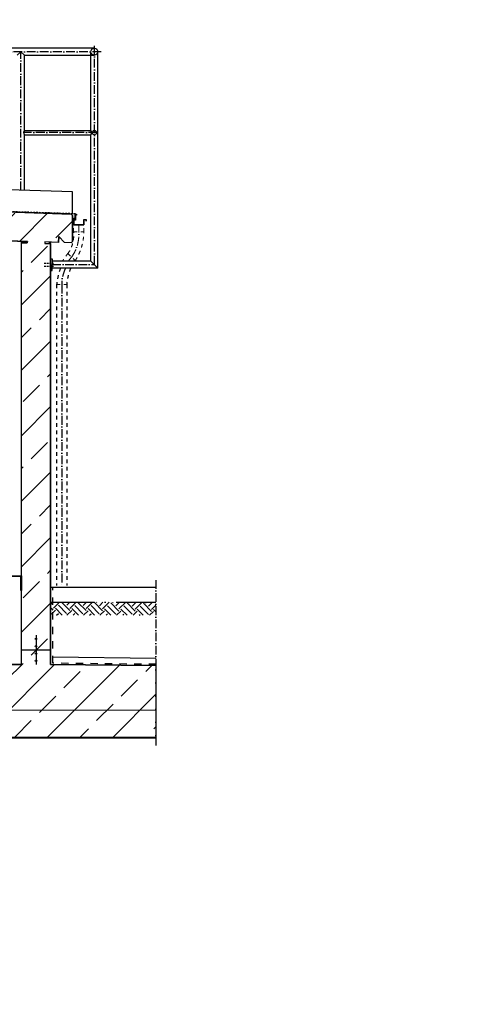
# Model space of a CAD drawing. Header units: millimetres. Extents: x 4747 to 1198744, y 17680 to 73179.
# Tile 283 of 377: x 79819 to 82847, y 49084 to 55838. Entities that reach past the tile are written whole.
import ezdxf

# ---------------------------------------------------------------- set-up
doc = ezdxf.new("R2010")
doc.units = ezdxf.units.MM
doc.linetypes.add('ACAD_ISO10W100', pattern=[18, 12, -3, 0, -3])
doc.linetypes.add('JIS_02_1.0', pattern=[2, 1, -1])
doc.layers.add('Beschriftung', color=7, linetype='Continuous', lineweight=9)
doc.layers.add('Verz. Bandstahl 30x3_5mm im Beton', color=5, linetype='GRENZE1', lineweight=18)
doc.styles.add('LBB3.5M1000', font='isocp.shx', dxfattribs={"height": 3.5})
doc.linetypes.add('GRENZE1', pattern='A,6.35,-2.54,[133,ltypeshp.shx,S=2.54,R=0,X=-2.54,Y=0],-2.54,25.4', length=36.83)
pattern_1 = [(45, (211612.65, 89465.16), (-224.5064, 224.5064), []), (45, (211837.15, 89465.16), (-224.5064, 224.5064), [158.75, -79.375])]

msp = doc.modelspace()

# ---------------------------------------------------------------- hatches: boundary and pattern name
h = msp.add_hatch()
h.set_pattern_fill('ANSI33', color=256, scale=50, style=0)
h.set_pattern_definition([(45, (77427.53, 48335.6), (-224.506, 224.506), []), (45, (77652.04, 48335.6), (-224.506, 224.506), [158.75, -79.375])])
h.paths.add_polyline_path([(75683.0826, 54462.09841), (75683.0826, 54791.95736), (75693.07807, 54801.95283), (75872.89092, 54796.15184), (75883.0826, 54785.96016), (75883.0826, 54655.745), (75893.41597, 54645.41163), (77770.6074, 54584.85099), (77770.6074, 54710.98465), (77790.6074, 54730.98465), (77910.6074, 54730.98465), (77930.6074, 54710.98465), (77930.6074, 54379.58512), (75990.95064, 54442.16099), (75990.6282, 54432.16619), (76030.6074, 54430.8764), (76030.6074, 51415.38512), (79830.6074, 51415.38512), (79830.6074, 54308.28344), (79870.58773, 54306.99362), (79870.91018, 54316.98842), (78930.6074, 54347.32382), (78930.6074, 54710.98465), (78950.6074, 54730.98465), (79070.6074, 54730.98465), (79090.6074, 54710.98465), (79090.6074, 54542.26606), (80171.17429, 54504.40712), (80180.84664, 54494.08988), (80180.84664, 54316.99467), (80170.5294, 54307.32231), (80125.5528, 54308.77332), (80086.86338, 54350.0423), (80085.5736, 54310.0631), (79990.95064, 54313.11576), (79990.6282, 54303.12096), (80030.6074, 54301.83118), (80030.6074, 51415.38512), (80753.34528, 51407.24924), (80753.34528, 50915.38512), (74960.27248, 50915.38512), (74960.27248, 51405.58773), (75830.6074, 51415.38512), (75830.6074, 54437.32867), (75870.26415, 54436.04929), (75870.5866, 54446.04409), (75777.71076, 54449.04038), (75779.00054, 54489.01958), (75737.73156, 54450.33016), (75692.75496, 54451.78117)])
h = msp.add_hatch(color=256)
h.dxf.hatch_style = 1
h.paths.add_polyline_path([(79840.92464, 54317.95579), (79830.6074, 54318.28864), (79830.6074, 54308.28344), (79840.6022, 54307.96099)])
h = msp.add_hatch(color=256)
h.dxf.hatch_style = 1
h.paths.add_polyline_path([(80030.6074, 54311.83638), (80020.6126, 54312.15883), (80020.29015, 54302.16403), (80030.6074, 54301.83118)])
h = msp.add_hatch()
h.set_pattern_fill('EARTH', color=253, scale=12.5, angle=44.35504661, style=0)
h.set_pattern_definition([(44.35505, (117728.6, 48233.28), (1.26356, 112.24609), [79.375, -79.375]), (44.35505, (117707.79, 48254.565), (1.26356, 112.24609), [79.375, -79.375]), (44.35505, (117686.98, 48275.85), (1.26356, 112.24609), [79.375, -79.375]), (134.35505, (117687.14, 48289.88), (-112.24609, 1.26356), [79.375, -79.375]), (134.35505, (117708.42, 48310.69), (-112.24609, 1.26356), [79.375, -79.375]), (134.35505, (117729.705, 48331.5), (-112.24609, 1.26356), [79.375, -79.375])])
h.paths.add_polyline_path([(80753.34528, 51842.05174), (80753.34528, 51752.45834), (80036.02259, 51752.45834), (80036.02259, 51842.05174)])
h = msp.add_hatch()
h.set_pattern_fill('ANSI33', color=256, scale=50, style=0)
h.set_pattern_definition(pattern_1)
h.paths.add_polyline_path([(79935.6074, 51590.55806, -1), (79925.6074, 51590.55806, -1)], flags=17)
h = msp.add_hatch()
h.set_pattern_fill('ANSI33', color=256, scale=50, style=0)
h.set_pattern_definition([(45, (211612.65, 89515.16), (-224.5064, 224.5064), []), (45, (211837.15, 89515.16), (-224.5064, 224.5064), [158.75, -79.375])])
h.paths.add_polyline_path([(79935.6074, 51590.55806, -1), (79925.6074, 51590.55806, -1)], flags=17)
h = msp.add_hatch()
h.set_pattern_fill('ANSI33', color=256, scale=50, style=0)
h.set_pattern_definition(pattern_1)
h.paths.add_polyline_path([(79935.6074, 51540.55806, -1), (79925.6074, 51540.55806, -1)], flags=17)
h = msp.add_hatch()
h.set_pattern_fill('ANSI33', color=256, scale=50, style=0)
h.set_pattern_definition([(45, (211612.65, 89414.82), (-224.5064, 224.5064), []), (45, (211837.15, 89414.82), (-224.5064, 224.5064), [158.75, -79.375])])
h.paths.add_polyline_path([(79935.6074, 51490.21219, -1), (79925.6074, 51490.21219, -1)], flags=17)
h = msp.add_hatch()
h.set_pattern_fill('ANSI33', color=256, scale=50, style=0)
h.set_pattern_definition([(45, (211612.65, 89364.82), (-224.5064, 224.5064), []), (45, (211837.15, 89364.82), (-224.5064, 224.5064), [158.75, -79.375])])
h.paths.add_polyline_path([(79935.6074, 51440.21219, -1), (79925.6074, 51440.21219, -1)], flags=17)

# ---------------------------------------------------------------- linework, layer by layer
at = {"linetype": 'ACAD_ISO10W100', "ltscale": 5}
for p, q in [((80330.84664, 54157.46678), (80330.84664, 55669.10042)), ((80376.91179, 55618.0355), (77340.59681, 55618.0355)), ((79826.34816, 54668.60814), (79826.34816, 55618.0355)), ((80350.7082, 55063.0355), (79845.31445, 55063.0355)), ((80040.6074, 54157.46678), (80330.84664, 54157.46678)), ((80753.34528, 51994.38512), (80753.34528, 50860.38512))]:
    msp.add_line(p, q, dxfattribs=at)
for p, q in [((80330.84664, 55642.1855), (79437.6574, 55642.1855)), ((79826.34816, 55618.0355), (79802.19816, 55593.8855)), ((79850.49816, 55593.8855), (79826.34816, 55618.0355)), ((79850.49816, 55593.8855), (80330.84664, 55593.8855)), ((79850.49816, 55077.9855), (79850.49816, 55593.8855)), ((80306.69664, 55077.9855), (80306.69664, 55618.0355)), ((80354.99664, 54133.31678), (80354.99664, 55618.0355)), ((79850.49816, 55077.9855), (80306.69664, 55077.9855)), ((79850.49816, 55048.0855), (80306.69664, 55048.0855)), ((79850.49816, 54667.82903), (79850.49816, 55048.0855)), ((80306.69664, 54181.61678), (80306.69664, 55048.0855)), ((80180.84664, 54657.17156), (79437.6574, 54681.14781)), ((80180.84664, 54510.09508), (80180.84664, 54657.17156)), ((79090.6074, 54542.26606), (80076.9783, 54510.44445)), ((80027.16701, 54509.04986), (80027.26374, 54512.0483)), ((80028.55329, 54505.50066), (80028.87591, 54515.50077)), ((80030.16545, 54508.95313), (80030.26218, 54511.95157)), ((80086.48617, 54507.13615), (80086.58291, 54510.13459)), ((80087.87245, 54503.58695), (80088.19507, 54513.58706)), ((80089.48461, 54507.03942), (80089.58135, 54510.03786)), ((80147.98824, 54505.15201), (80148.08498, 54508.15045)), ((80149.37452, 54501.60281), (80149.69714, 54511.60292)), ((80150.98668, 54505.05528), (80151.08342, 54508.05372)), ((80180.84664, 54494.08988), (80171.17429, 54504.40712)), ((75990.95064, 54442.16099), (79870.91018, 54316.98842)), ((80180.84664, 54316.99467), (80180.84664, 54494.08988)), ((79830.6074, 51415.38512), (79830.6074, 54318.28864)), ((79870.5866, 54306.99366), (79830.6074, 54308.28344)), ((79840.92464, 54317.95579), (79840.6022, 54307.96099)), ((79870.91018, 54316.98842), (79870.58773, 54306.99362)), ((79990.95064, 54313.11576), (79990.6282, 54303.12096)), ((79990.6282, 54303.12096), (80030.6074, 54301.83118)), ((80030.6074, 54311.83638), (79990.95064, 54313.11576)), ((80020.6126, 54312.15883), (80020.29015, 54302.16403)), ((80030.6074, 51415.38512), (80030.6074, 54311.83638)), ((80085.5736, 54310.0631), (80030.6074, 54311.83638)), ((80085.5736, 54310.0631), (80086.86338, 54350.0423)), ((80086.86338, 54350.0423), (80125.5528, 54308.77332)), ((80170.5294, 54307.32231), (80125.5528, 54308.77332)), ((80180.84664, 54316.99467), (80170.5294, 54307.32231)), ((80306.69664, 54181.61678), (80040.6074, 54181.61678)), ((80306.69664, 54181.61678), (80354.99664, 54133.31678)), ((80354.99664, 54133.31678), (80040.6074, 54133.31678)), ((80030.6074, 51944.38512), (80753.34528, 51944.38512)), ((79930.6074, 51615.38512), (79930.6074, 51595.55806)), ((79930.6074, 51585.55806), (79930.6074, 51545.55806)), ((79930.6074, 51535.55806), (79930.6074, 51495.21219)), ((79830.6074, 51515.38512), (80030.6074, 51515.38512)), ((79930.6074, 51485.21219), (79930.6074, 51445.21219)), ((80753.34528, 51457.25241), (80046.71964, 51465.20692)), ((79830.6074, 51415.38512), (77930.6074, 51415.38512)), ((79930.6074, 51435.21219), (79930.6074, 51415.38512)), ((80753.34528, 51407.24924), (80030.6074, 51415.38512)), ((80753.34528, 50915.38512), (74960.27248, 50915.38512)), ((80753.34528, 50910.38512), (74960.27248, 50910.38512))]:
    msp.add_line(p, q)
at = {"linetype": 'JIS_02_1.0', "ltscale": 10}
for p in [(79092.6074, 54544.20258), (80212.77507, 54497.47321)]:
    msp.add_line(p, (80202.53612, 54508.39483), dxfattribs=at)
at = {"color": 254, "linetype": 'JIS_02_1.0', "lineweight": 9, "ltscale": 25}
for p, q in [((80188.63107, 54383.00726), (80188.40309, 54430.79724)), ((80188.63107, 54383.00726), (80258.40309, 54383.00726)), ((80258.40309, 54383.00726), (80258.40309, 54430.79724)), ((80149.66122, 54233.97917), (80198.99749, 54184.6429))]:
    msp.add_line(p, q, dxfattribs=at)
at = {"color": 253, "linetype": 'ACAD_ISO10W100', "lineweight": 9, "ltscale": 5}
for p, q in [((80223.40309, 54380.79724), (80223.40309, 54430.79724)), ((80174.24876, 54209.39163), (80151.79322, 54181.61678))]:
    msp.add_line(p, q, dxfattribs=at)
at = {"color": 253, "linetype": 'ACAD_ISO10W100'}
for p, q in [((79985.92517, 54167.46678), (80051.1092, 54167.46678)), ((79985.92517, 54147.46678), (80051.1092, 54147.46678))]:
    msp.add_line(p, q, dxfattribs=at)
at = {"color": 254, "linetype": 'JIS_02_1.0', "ltscale": 25}
for p, q in [((80072.00334, 54020.61503), (80072.00334, 51955.99297)), ((80141.77536, 54020.61503), (80141.77536, 51955.99297))]:
    msp.add_line(p, q, dxfattribs=at)
at = {"color": 253, "linetype": 'ACAD_ISO10W100', "ltscale": 5}
msp.add_line((80106.77536, 54020.61503), (80106.77536, 51955.99297), dxfattribs=at)
at = {"linetype": 'JIS_02_1.0', "ltscale": 50}
for p, q in [((80046.71964, 51424.09299), (80046.71964, 51944.38512)), ((80753.34528, 51416.13401), (80046.71964, 51424.09299))]:
    msp.add_line(p, q, dxfattribs=at)
at = {"color": 253, "linetype": 'ACAD_ISO10W100', "ltscale": 25}
msp.add_line((80030.6074, 51842.05174), (80753.34528, 51842.05174), dxfattribs=at)
for points in [[(79090.6074, 54542.26606), (80171.17429, 54504.40712), (80180.84664, 54494.08988), (80180.84664, 54316.99467), (80170.5294, 54307.32231), (80125.5528, 54308.77332), (80086.86338, 54350.0423), (80085.5736, 54310.0631), (79990.95064, 54313.11576), (79990.6282, 54303.12096), (80030.6074, 54301.83118), (80030.6074, 51415.38512), (80753.34528, 51407.24924), (80753.34528, 50915.38512), (74960.27248, 50915.38512)], [(80199.49778, 54464.47479), (80199.49778, 54503.62969), (80017.94167, 54509.48692), (80018.0384, 54512.48536), (80202.07793, 54506.54801), (80202.07793, 54461.77479), (80196.42821, 54461.79554), (80191.79112, 54470.47479), (80194.49112, 54470.47479), (80197.99112, 54464.47479), (80199.50012, 54464.47479)], [(76030.6074, 51415.38512), (79830.6074, 51415.38512), (79830.6074, 54308.28344), (79870.58773, 54306.99362), (79870.91018, 54316.98842), (78930.6074, 54347.32382)], [(80030.6074, 54157.46678), (80030.6074, 54197.46678), (80040.6074, 54197.46678), (80040.6074, 54157.46678)], [(80030.6074, 54157.46678), (80030.6074, 54117.46678), (80040.6074, 54117.46678), (80040.6074, 54157.46678)], [(79825.6074, 52022.4221), (79830.6074, 52022.4221), (79830.6074, 51922.4221), (79825.6074, 51922.4221), (79825.6074, 52017.4221), (79730.6074, 52017.4221), (79730.6074, 52022.4221), (79830.6074, 52022.4221), (79830.6074, 52017.4221)]]:
    msp.add_lwpolyline(points)
msp.add_lwpolyline([(80189.10309, 54431.72872), (80257.70309, 54431.72872), (80257.70309, 54466.72872), (80275.10309, 54466.72872), (80275.10309, 54456.02872), (80274.40309, 54456.02872), (80274.40309, 54466.02872), (80258.40309, 54466.02872), (80258.40309, 54431.02872), (80188.40309, 54431.02872), (80188.40309, 54473.72872), (80199.10309, 54473.72872), (80199.10309, 54465.02872), (80198.40309, 54465.02872), (80198.40309, 54473.02872), (80189.10309, 54473.02872)], close=True)
for centre, radius in [((80330.84664, 55618.0355), 24.15), ((80330.84664, 55063.0355), 14.95), ((79930.6074, 51590.55806), 5), ((79930.6074, 51540.55806), 5), ((79930.6074, 51490.21219), 5), ((79930.6074, 51440.21219), 5)]:
    msp.add_circle(centre, radius)
for centre, start, end in [((79869.46445, 55063.0355), 141.753380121, 218.246619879), ((80287.73036, 55063.0355), 321.753380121, 38.246619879)]:
    msp.add_arc(centre, 24.15, start, end)
at = {"color": 254, "linetype": 'JIS_02_1.0', "lineweight": 9, "ltscale": 25}
for centre, radius, start, end in [((79964.34672, 54362.04688), 225.26164, 325.352305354, 5.339038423), ((79892.58578, 54384.4837), 365.82029, 326.887729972, 359.768754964), ((80426.53698, 53996.24548), 365.08445, 139.347854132, 149.48598509)]:
    msp.add_arc(centre, radius, start, end, dxfattribs=at)
at = {"color": 253, "linetype": 'ACAD_ISO10W100', "lineweight": 9, "ltscale": 5}
msp.add_arc((79960.63466, 54363.63654), 263.48144, 324.167977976, 4.216094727, dxfattribs=at)
at = {"color": 254, "linetype": 'JIS_02_1.0', "ltscale": 25}
for centre, radius, start, end in [((80538.21114, 53971.96512), 468.7393, 159.86552183, 174.042609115), ((80482.47112, 54001.04787), 341.2572, 157.195185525, 176.71294542)]:
    msp.add_arc(centre, radius, start, end, dxfattribs=at)
at = {"color": 253, "linetype": 'ACAD_ISO10W100', "ltscale": 5}
msp.add_arc((80363.02536, 54020.61503), 256.25, 153.908130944, 180, dxfattribs=at)
at = {"layer": 'Verz. Bandstahl 30x3_5mm im Beton', "ltscale": 15}
msp.add_line((74960.27248, 51102.70919), (80753.34528, 51102.70919), dxfattribs=at)

# ---------------------------------------------------------------- texts
at = {"layer": 'Beschriftung', "char_height": 150, "attachment_point": 1, "style": 'LBB3.5M1000', "bg_fill": 2}
for s, insert, width in [('\\pi387.94;{\\fArial|b1|i0|c0|p34;SECTION\\L\\P\\pi383.65;\\fArial|b1|i1|c0|p34;\\lSCHNITT}', (65492.4925, 56293.05956), 1682.9463594), ('\\pi98.673;{\\fArial|b1|i0|c0|p34;GROUNDING CONNECTION\\P\\pi307.46;ERDUNGSANSCHLUSS}', (66046.37884, 50412.25145), 2941.2407164)]:
    msp.add_mtext(s, dxfattribs=dict(at, insert=insert, width=width))

# ---------------------------------------------------------------- next in the draw order: texts
at = {"insert": (78372.10008, 53944.09039), "char_height": 200, "width": 602.3620889, "attachment_point": 1, "style": 'LBB3.5M1000', "bg_fill": 2}
msp.add_mtext('\\pi36.311;{\\fArial|b1|i0|c0|p34;(EX)}', dxfattribs=at)
at = {"layer": 'Beschriftung', "attachment_point": 1, "style": 'LBB3.5M1000', "bg_fill": 2}
for s, insert, char_height, width in [('\\pi387.94;{\\fArial|b1|i0|c0|p34;SECTION\\L\\P\\pi383.65;\\fArial|b1|i1|c0|p34;\\lSCHNITT}', (76304.19632, 56293.05956), 150, 1682.9463594), ('\\pi1252.5;{\\fArial|b0|i0|c0|p34;(INSIDE)\\P\\pi1264.9;(INNEN)\\P\\pi1068;NOT TO SCALE\\P\\pi995.01;OHNE MASSSTAB}', (63838.00175, 49871.04459), 80, 2941.2407164)]:
    msp.add_mtext(s, dxfattribs=dict(at, insert=insert, char_height=char_height, width=width))

# ---------------------------------------------------------------- next in the draw order: linework, layer by layer
at = {"color": 254, "linetype": 'JIS_02_1.0', "lineweight": 9, "ltscale": 25}
msp.add_line((80072.00334, 54020.61503), (80141.77536, 54020.61503), dxfattribs=at)

# ---------------------------------------------------------------- next in the draw order: texts
at = {"layer": 'Beschriftung', "insert": (64510.58227, 50412.25145), "char_height": 150, "width": 1358.368794, "attachment_point": 1, "style": 'LBB3.5M1000', "bg_fill": 2}
msp.add_mtext('\\pi115.3;{\\fArial|b1|i0|c0|p34;DETAIL "X"}', dxfattribs=at)

doc.saveas('drawing.dxf')
